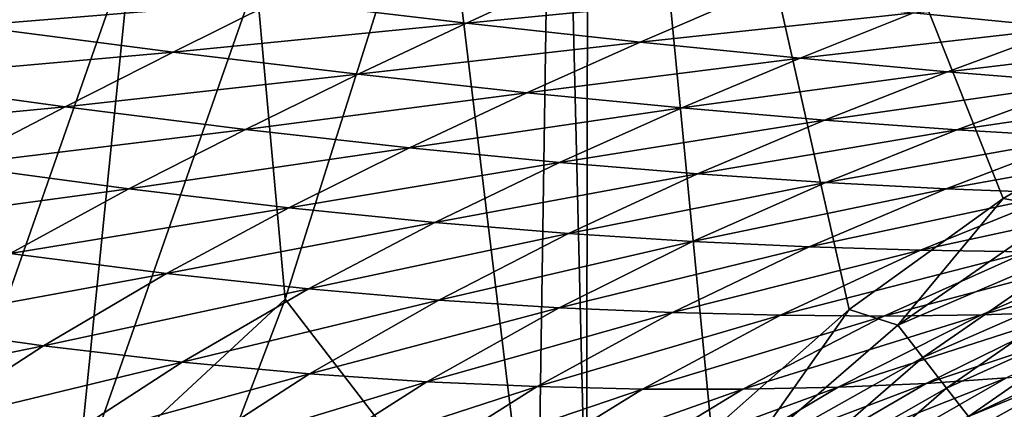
# Model space of a CAD drawing. Header units: metres. Extents: x -105 to 105, y -68 to 103.
# Tile 312 of 416: x 23.14 to 26.54, y 35.44 to 36.79. Entities that reach past the tile are written whole.
import ezdxf

# ---------------------------------------------------------------- set-up
doc = ezdxf.new("R2010")
doc.units = ezdxf.units.M
doc.layers.add('solid_FIT-BATH-150_SW0001_01', color=7, linetype='CONTINUOUS')

msp = doc.modelspace()

# ---------------------------------------------------------------- linework, layer by layer
at = {"layer": 'solid_FIT-BATH-150_SW0001_01'}
for points in [[(25.094719, 34.904369, 16.174772), (25.102907, 39.760273, 16.189856), (24.991745, 39.182335, 16.188276)], [(25.526304, 35.367851, 16.176994), (25.102907, 39.760273, 16.189856), (25.094719, 34.904369, 16.174772)], [(26.001141, 35.786243, 16.179064), (25.102907, 39.760273, 16.189856), (25.526304, 35.367851, 16.176994)], [(26.531851, 36.169098, 16.181051), (25.102907, 39.760273, 16.189856), (26.001141, 35.786243, 16.179064)], [(27.125008, 36.516125, 16.182981), (25.102907, 39.760273, 16.189856), (26.531851, 36.169098, 16.181051)], [(27.788143, 36.823734, 16.184881), (25.102907, 39.760273, 16.189856), (27.125008, 36.516125, 16.182981)], [(24.923374, 34.692856, 16.173773), (24.991745, 39.182335, 16.188276), (24.584768, 37.493652, 16.18306)], [(25.094719, 34.904369, 16.174772), (24.991745, 39.182335, 16.188276), (24.923374, 34.692856, 16.173773)], [(24.056435, 35.822361, 16.177), (24.584768, 37.493652, 16.18306), (23.956139, 36.925865, 16.205454)], [(24.923374, 34.692856, 16.173773), (24.584768, 37.493652, 16.18306), (24.056435, 35.822361, 16.177)], [(22.91736, 35.31517, 16.275196), (23.527138, 37.054073, 16.281836), (23.112053, 37.177486, 16.407246)], [(23.335033, 35.154232, 16.198643), (23.527138, 37.054073, 16.281836), (22.91736, 35.31517, 16.275196)], [(23.335033, 35.154232, 16.198643), (23.956139, 36.925865, 16.205454), (23.527138, 37.054073, 16.281836)], [(22.968019, 36.763779, -16.739088), (22.192471, 36.868729, -17.23773), (23.308027, 36.939037, -16.934996)], [(22.968019, 36.763779, -16.739088), (23.308027, 36.939037, -16.934996), (24.026295, 36.850117, -16.415968)], [(24.056435, 35.822361, 16.177), (23.956139, 36.925865, 16.205454), (23.335033, 35.154232, 16.198643)], [(24.680799, 36.77354, -15.862382), (24.026295, 36.850117, -16.415968), (25.035194, 36.937923, -16.085493)], [(24.680799, 36.77354, -15.862382), (25.035194, 36.937923, -16.085493), (25.653133, 36.868874, -15.499576)], [(26.750328, 36.756996, -14.211196), (26.223026, 36.80867, -14.874758), (27.142344, 36.893181, -14.447212)], [(23.670094, 36.673317, -16.210472), (22.968019, 36.763779, -16.739088), (24.026295, 36.850117, -16.415968)], [(23.670094, 36.673317, -16.210472), (24.026295, 36.850117, -16.415968), (24.680799, 36.77354, -15.862382)], [(25.28021, 36.708012, -15.272164), (24.680799, 36.77354, -15.862382), (25.653133, 36.868874, -15.499576)], [(25.28021, 36.708012, -15.272164), (25.653133, 36.868874, -15.499576), (26.223026, 36.80867, -14.874758)], [(25.831491, 36.652386, -14.645197), (25.28021, 36.708012, -15.272164), (26.223026, 36.80867, -14.874758)], [(25.831491, 36.652386, -14.645197), (26.223026, 36.80867, -14.874758), (26.750328, 36.756996, -14.211196)], [(22.609901, 36.579468, -16.555719), (22.968019, 36.763779, -16.739088), (23.670094, 36.673317, -16.210472)], [(24.307653, 36.597092, -15.649558), (23.670094, 36.673317, -16.210472), (24.680799, 36.77354, -15.862382)], [(24.307653, 36.597092, -15.649558), (24.680799, 36.77354, -15.862382), (25.28021, 36.708012, -15.272164)], [(26.34034, 36.606087, -13.981511), (25.831491, 36.652386, -14.645197), (26.750328, 36.756996, -14.211196)], [(26.34034, 36.606087, -13.981511), (26.750328, 36.756996, -14.211196), (27.241945, 36.713066, -13.502783)], [(24.889753, 36.533485, -15.054195), (24.307653, 36.597092, -15.649558), (25.28021, 36.708012, -15.272164)], [(24.889753, 36.533485, -15.054195), (25.28021, 36.708012, -15.272164), (25.831491, 36.652386, -14.645197)], [(26.813927, 36.568054, -13.274598), (26.34034, 36.606087, -13.981511), (27.241945, 36.713066, -13.502783)], [(23.296801, 36.485325, -16.016945), (22.609901, 36.579468, -16.555719), (23.670094, 36.673317, -16.210472)], [(23.296801, 36.485325, -16.016945), (23.670094, 36.673317, -16.210472), (24.307653, 36.597092, -15.649558)], [(25.423685, 36.481037, -14.42416), (24.889753, 36.533485, -15.054195), (25.831491, 36.652386, -14.645197)], [(25.423685, 36.481037, -14.42416), (25.831491, 36.652386, -14.645197), (26.34034, 36.606087, -13.981511)], [(25.91539, 36.438919, -13.75934), (25.423685, 36.481037, -14.42416), (26.34034, 36.606087, -13.981511)], [(25.91539, 36.438919, -13.75934), (26.34034, 36.606087, -13.981511), (26.813927, 36.568054, -13.274598)], [(22.236963, 36.383823, -16.384531), (22.609901, 36.579468, -16.555719), (23.296801, 36.485325, -16.016945)], [(23.918602, 36.407486, -15.447999), (23.296801, 36.485325, -16.016945), (24.307653, 36.597092, -15.649558)], [(23.918602, 36.407486, -15.447999), (24.307653, 36.597092, -15.649558), (24.889753, 36.533485, -15.054195)], [(26.372269, 36.405762, -13.052856), (25.91539, 36.438919, -13.75934), (26.813927, 36.568054, -13.274598)], [(26.372269, 36.405762, -13.052856), (26.813927, 36.568054, -13.274598), (27.260254, 36.536919, -12.512935)], [(24.484667, 36.344025, -14.846693), (23.918602, 36.407486, -15.447999), (24.889753, 36.533485, -15.054195)], [(24.484667, 36.344025, -14.846693), (24.889753, 36.533485, -15.054195), (25.423685, 36.481037, -14.42416)], [(26.80249, 36.37994, -12.292775), (26.372269, 36.405762, -13.052856), (27.260254, 36.536919, -12.512935)], [(26.743626, 36.131336, 16.170773), (27.125008, 36.516125, 16.182981), (26.531851, 36.169098, 16.181051)], [(22.909826, 36.283817, -15.835128), (22.236963, 36.383823, -16.384531), (23.296801, 36.485325, -16.016945)], [(22.909826, 36.283817, -15.835128), (23.296801, 36.485325, -16.016945), (23.918602, 36.407486, -15.447999)], [(25.002579, 36.293167, -14.212704), (24.484667, 36.344025, -14.846693), (25.423685, 36.481037, -14.42416)], [(25.002579, 36.293167, -14.212704), (25.423685, 36.481037, -14.42416), (25.91539, 36.438919, -13.75934)], [(25.478504, 36.253822, -13.545767), (25.002579, 36.293167, -14.212704), (25.91539, 36.438919, -13.75934)], [(25.478504, 36.253822, -13.545767), (25.91539, 36.438919, -13.75934), (26.372269, 36.405762, -13.052856)], [(23.517174, 36.20232, -15.257545), (22.909826, 36.283817, -15.835128), (23.918602, 36.407486, -15.447999)], [(23.517174, 36.20232, -15.257545), (23.918602, 36.407486, -15.447999), (24.484667, 36.344025, -14.846693)], [(25.920053, 36.224297, -12.838657), (25.478504, 36.253822, -13.545767), (26.372269, 36.405762, -13.052856)], [(25.920053, 36.224297, -12.838657), (26.372269, 36.405762, -13.052856), (26.80249, 36.37994, -12.292775)], [(26.33551, 36.202686, -12.079082), (25.920053, 36.224297, -12.838657), (26.80249, 36.37994, -12.292775)], [(26.33551, 36.202686, -12.079082), (26.80249, 36.37994, -12.292775), (27.213144, 36.360271, -11.46814)], [(24.068596, 36.137127, -14.649587), (23.517174, 36.20232, -15.257545), (24.484667, 36.344025, -14.846693)], [(24.068596, 36.137127, -14.649587), (24.484667, 36.344025, -14.846693), (25.002579, 36.293167, -14.212704)], [(26.731947, 36.18763, -11.255866), (26.33551, 36.202686, -12.079082), (27.213144, 36.360271, -11.46814)], [(22.513422, 36.066429, -15.664428), (22.909826, 36.283817, -15.835128), (23.517174, 36.20232, -15.257545)], [(24.57193, 36.086174, -14.010838), (24.068596, 36.137127, -14.649587), (25.002579, 36.293167, -14.212704)], [(24.57193, 36.086174, -14.010838), (25.002579, 36.293167, -14.212704), (25.478504, 36.253822, -13.545767)], [(25.033558, 36.04808, -13.340875), (24.57193, 36.086174, -14.010838), (25.478504, 36.253822, -13.545767)], [(25.033558, 36.04808, -13.340875), (25.478504, 36.253822, -13.545767), (25.920053, 36.224297, -12.838657)], [(23.107801, 35.979202, -15.077715), (22.513422, 36.066429, -15.664428), (23.517174, 36.20232, -15.257545)], [(23.107801, 35.979202, -15.077715), (23.517174, 36.20232, -15.257545), (24.068596, 36.137127, -14.649587)], [(25.46126, 36.020824, -12.632155), (25.033558, 36.04808, -13.340875), (25.920053, 36.224297, -12.838657)], [(25.46126, 36.020824, -12.632155), (25.920053, 36.224297, -12.838657), (26.33551, 36.202686, -12.079082)], [(25.863396, 36.002213, -11.872076), (25.46126, 36.020824, -12.632155), (26.33551, 36.202686, -12.079082)], [(25.863396, 36.002213, -11.872076), (26.33551, 36.202686, -12.079082), (26.731947, 36.18763, -11.255866)], [(26.24699, 35.990673, -11.049289), (25.863396, 36.002213, -11.872076), (26.731947, 36.18763, -11.255866)], [(26.168299, 35.732792, 16.168653), (26.531851, 36.169098, 16.181051), (26.001141, 35.786243, 16.179064)], [(26.168299, 35.732792, 16.168653), (26.743626, 36.131336, 16.170773), (26.531851, 36.169098, 16.181051)], [(26.24699, 35.990673, -11.049289), (26.731947, 36.18763, -11.255866), (27.111847, 36.178436, -10.365605)], [(26.614437, 35.985413, -10.160413), (26.24699, 35.990673, -11.049289), (27.111847, 36.178436, -10.365605)], [(23.646162, 35.910358, -14.462503), (23.107801, 35.979202, -15.077715), (24.068596, 36.137127, -14.649587)], [(23.646162, 35.910358, -14.462503), (24.068596, 36.137127, -14.649587), (24.57193, 36.086174, -14.010838)], [(26.818237, 36.011009, 16.139198), (26.743626, 36.131336, 16.170773), (26.168299, 35.732792, 16.168653)], [(24.136547, 35.857544, -13.818289), (23.646162, 35.910358, -14.462503), (24.57193, 36.086174, -14.010838)], [(24.136547, 35.857544, -13.818289), (24.57193, 36.086174, -14.010838), (25.033558, 36.04808, -13.340875)], [(24.585537, 35.819118, -13.144483), (24.136547, 35.857544, -13.818289), (25.033558, 36.04808, -13.340875)], [(24.585537, 35.819118, -13.144483), (25.033558, 36.04808, -13.340875), (25.46126, 36.020824, -12.632155)], [(25.001047, 35.792694, -12.433257), (24.585537, 35.819118, -13.144483), (25.46126, 36.020824, -12.632155)], [(25.001047, 35.792694, -12.433257), (25.46126, 36.020824, -12.632155), (25.863396, 36.002213, -11.872076)], [(25.391476, 35.775776, -11.671747), (25.001047, 35.792694, -12.433257), (25.863396, 36.002213, -11.872076)], [(25.391476, 35.775776, -11.671747), (25.863396, 36.002213, -11.872076), (26.24699, 35.990673, -11.049289)], [(26.255268, 35.620895, 16.137079), (26.818237, 36.011009, 16.139198), (26.168299, 35.732792, 16.168653)], [(26.888498, 35.897823, 16.08836), (26.818237, 36.011009, 16.139198), (26.255268, 35.620895, 16.137079)], [(22.694977, 35.73584, -14.908078), (23.107801, 35.979202, -15.077715), (23.646162, 35.910358, -14.462503)], [(25.76376, 35.766586, -10.848475), (25.391476, 35.775776, -11.671747), (26.24699, 35.990673, -11.049289)], [(25.76376, 35.766586, -10.848475), (26.24699, 35.990673, -11.049289), (26.614437, 35.985413, -10.160413)], [(26.120195, 35.764198, -9.960107), (25.76376, 35.766586, -10.848475), (26.614437, 35.985413, -10.160413)], [(26.120195, 35.764198, -9.960107), (26.614437, 35.985413, -10.160413), (26.96187, 35.986286, -9.212414)], [(26.456995, 35.768391, -9.013495), (26.120195, 35.764198, -9.960107), (26.96187, 35.986286, -9.212414)], [(26.456995, 35.768391, -9.013495), (26.96187, 35.986286, -9.212414), (27.284714, 35.993122, -8.212974)], [(26.769684, 35.778889, -8.016088), (26.456995, 35.768391, -9.013495), (27.284714, 35.993122, -8.212974)], [(23.222042, 35.661373, -14.285117), (22.694977, 35.73584, -14.908078), (23.646162, 35.910358, -14.462503)], [(23.222042, 35.661373, -14.285117), (23.646162, 35.910358, -14.462503), (24.136547, 35.857544, -13.818289)], [(26.337154, 35.515644, 16.086226), (26.888498, 35.897823, 16.08836), (26.255268, 35.620895, 16.137079)], [(26.953579, 35.793095, 16.019825), (26.888498, 35.897823, 16.08836), (26.337154, 35.515644, 16.086226)], [(23.701298, 35.604881, -13.634828), (23.222042, 35.661373, -14.285117), (24.136547, 35.857544, -13.818289)], [(23.701298, 35.604881, -13.634828), (24.136547, 35.857544, -13.818289), (24.585537, 35.819118, -13.144483)], [(23.621252, 34.682281, 16.172348), (24.056435, 35.822361, 16.177), (23.335033, 35.154232, 16.198643)], [(24.923374, 34.692856, 16.173773), (24.056435, 35.822361, 16.177), (23.621252, 34.682281, 16.172348)], [(24.139494, 35.564449, -12.956454), (23.701298, 35.604881, -13.634828), (24.585537, 35.819118, -13.144483)], [(24.139494, 35.564449, -12.956454), (24.585537, 35.819118, -13.144483), (25.001047, 35.792694, -12.433257)], [(24.544645, 35.537342, -12.24191), (24.139494, 35.564449, -12.956454), (25.001047, 35.792694, -12.433257)], [(24.544645, 35.537342, -12.24191), (25.001047, 35.792694, -12.433257), (25.391476, 35.775776, -11.671747)], [(26.266483, 35.531708, -7.822715), (26.769684, 35.778889, -8.016088), (27.055059, 35.7952, -6.972503)], [(26.543589, 35.55109, -6.780928), (26.266483, 35.531708, -7.822715), (27.055059, 35.7952, -6.972503)], [(26.412996, 35.41827, 16.017664), (26.953579, 35.793095, 16.019825), (26.337154, 35.515644, 16.086226)], [(27.012657, 35.698147, 15.935164), (26.953579, 35.793095, 16.019825), (26.412996, 35.41827, 16.017664)], [(24.92515, 35.520744, -11.478126), (24.544645, 35.537342, -12.24191), (25.391476, 35.775776, -11.671747)], [(24.92515, 35.520744, -11.478126), (25.391476, 35.775776, -11.671747), (25.76376, 35.766586, -10.848475)], [(25.287823, 35.512642, -10.653527), (24.92515, 35.520744, -11.478126), (25.76376, 35.766586, -10.848475)], [(25.287823, 35.512642, -10.653527), (25.76376, 35.766586, -10.848475), (26.120195, 35.764198, -9.960107)], [(25.634848, 35.511993, -9.76486), (25.287823, 35.512642, -10.653527), (26.120195, 35.764198, -9.960107)], [(25.641151, 35.277061, 16.166361), (26.001141, 35.786243, 16.179064), (25.526304, 35.367851, 16.176994)], [(25.634848, 35.511993, -9.76486), (26.120195, 35.764198, -9.960107), (26.456995, 35.768391, -9.013495)], [(25.962523, 35.518478, -8.818853), (25.634848, 35.511993, -9.76486), (26.456995, 35.768391, -9.013495)], [(25.641151, 35.277061, 16.166361), (26.168299, 35.732792, 16.168653), (26.001141, 35.786243, 16.179064)], [(25.962523, 35.518478, -8.818853), (26.456995, 35.768391, -9.013495), (26.769684, 35.778889, -8.016088)], [(26.266483, 35.531708, -7.822715), (25.962523, 35.518478, -8.818853), (26.769684, 35.778889, -8.016088)], [(22.283125, 35.470039, -14.748188), (22.694977, 35.73584, -14.908078), (23.222042, 35.661373, -14.285117)], [(26.255268, 35.620895, 16.137079), (26.168299, 35.732792, 16.168653), (25.641151, 35.277061, 16.166361)], [(26.481827, 35.330013, 15.932964), (27.012657, 35.698147, 15.935164), (26.412996, 35.41827, 16.017664)], [(27.064905, 35.614311, 15.835946), (27.012657, 35.698147, 15.935164), (26.481827, 35.330013, 15.932964)], [(22.80085, 35.387928, -14.117086), (22.283125, 35.470039, -14.748188), (23.222042, 35.661373, -14.285117)], [(22.80085, 35.387928, -14.117086), (23.222042, 35.661373, -14.285117), (23.701298, 35.604881, -13.634828)], [(25.739811, 35.17511, 16.134794), (26.255268, 35.620895, 16.137079), (25.641151, 35.277061, 16.166361)], [(26.337154, 35.515644, 16.086226), (26.255268, 35.620895, 16.137079), (25.739811, 35.17511, 16.134794)], [(26.518364, 35.328213, -4.359948), (27.023443, 35.603695, -4.543054), (27.230648, 35.634293, -3.33639)], [(26.719391, 35.361782, -3.158494), (26.518364, 35.328213, -4.359948), (27.230648, 35.634293, -3.33639)], [(23.270973, 35.325874, -13.460213), (22.80085, 35.387928, -14.117086), (23.701298, 35.604881, -13.634828)], [(23.270973, 35.325874, -13.460213), (23.701298, 35.604881, -13.634828), (24.139494, 35.564449, -12.956454)], [(26.296352, 35.297241, -5.50309), (26.795132, 35.575512, -5.689571), (27.023443, 35.603695, -4.543054)], [(26.518364, 35.328213, -4.359948), (26.296352, 35.297241, -5.50309), (27.023443, 35.603695, -4.543054)], [(26.542688, 35.252098, 15.833697), (27.064905, 35.614311, 15.835946), (26.481827, 35.330013, 15.932964)], [(23.700397, 35.281704, -12.776638), (23.270973, 35.325874, -13.460213), (24.139494, 35.564449, -12.956454)], [(23.700397, 35.281704, -12.776638), (24.139494, 35.564449, -12.956454), (24.544645, 35.537342, -12.24191)], [(26.051306, 35.270302, -6.592447), (26.543589, 35.55109, -6.780928), (26.795132, 35.575512, -5.689571)], [(26.296352, 35.297241, -5.50309), (26.051306, 35.270302, -6.592447), (26.795132, 35.575512, -5.689571)], [(24.097198, 35.252319, -12.058052), (23.700397, 35.281704, -12.776638), (24.544645, 35.537342, -12.24191)], [(24.097198, 35.252319, -12.058052), (24.544645, 35.537342, -12.24191), (24.92515, 35.520744, -11.478126)], [(24.469723, 35.234577, -11.291229), (24.097198, 35.252319, -12.058052), (24.92515, 35.520744, -11.478126)], [(24.469723, 35.234577, -11.291229), (24.92515, 35.520744, -11.478126), (25.287823, 35.512642, -10.653527)], [(25.164003, 35.226116, -9.574836), (25.634848, 35.511993, -9.76486), (25.962523, 35.518478, -8.818853)], [(25.484203, 35.233791, -8.628712), (25.164003, 35.226116, -9.574836), (25.962523, 35.518478, -8.818853)], [(25.484203, 35.233791, -8.628712), (25.962523, 35.518478, -8.818853), (26.266483, 35.531708, -7.822715)], [(25.780996, 35.248753, -7.633133), (25.484203, 35.233791, -8.628712), (26.266483, 35.531708, -7.822715)], [(25.780996, 35.248753, -7.633133), (26.266483, 35.531708, -7.822715), (26.543589, 35.55109, -6.780928)], [(26.051306, 35.270302, -6.592447), (25.780996, 35.248753, -7.633133), (26.543589, 35.55109, -6.780928)], [(24.82464, 35.226242, -10.464543), (24.469723, 35.234577, -11.291229), (25.287823, 35.512642, -10.653527)], [(24.82464, 35.226242, -10.464543), (25.287823, 35.512642, -10.653527), (25.634848, 35.511993, -9.76486)], [(25.164003, 35.226116, -9.574836), (24.82464, 35.226242, -10.464543), (25.634848, 35.511993, -9.76486)], [(25.832693, 35.079231, 16.083929), (26.337154, 35.515644, 16.086226), (25.739811, 35.17511, 16.134794)], [(26.412996, 35.41827, 16.017664), (26.337154, 35.515644, 16.086226), (25.832693, 35.079231, 16.083929)]]:
    msp.add_3dface(points, dxfattribs=at)

doc.saveas('drawing.dxf')
